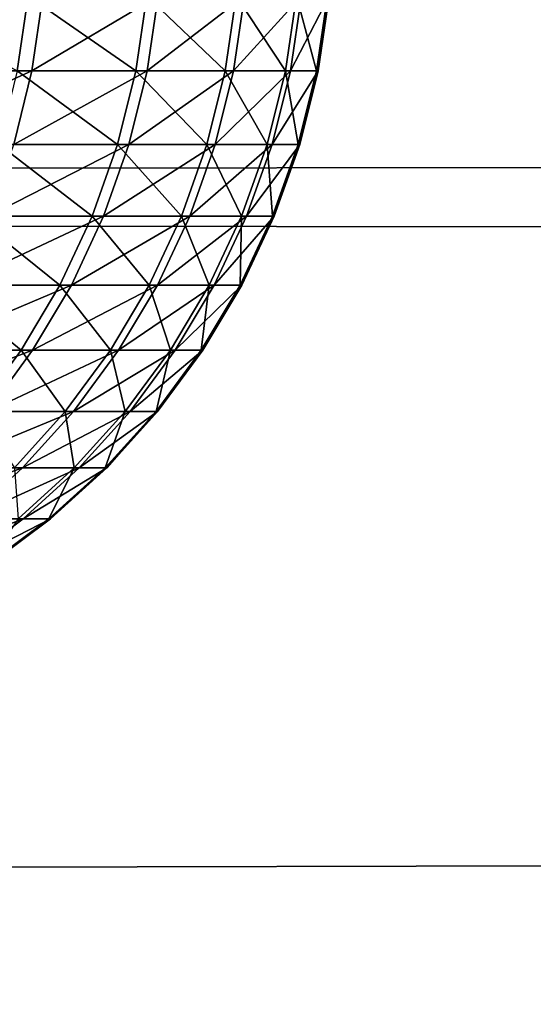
# Model space of a CAD drawing. Header units: millimetres. Extents: x -184 to 165, y -135 to 242.
# Tile 1050 of 1056: x -88.902 to -88.736, y 0.1 to 0.418. Entities that reach past the tile are written whole.
import ezdxf

# ---------------------------------------------------------------- set-up
doc = ezdxf.new("R2010")
doc.units = ezdxf.units.MM
doc.header["$LTSCALE"] = 41.718519
for name, color, linetype in [('384', 7, 'CONTINUOUS'), ('386', 7, 'CONTINUOUS'), ('427', 7, 'CONTINUOUS')]:
    doc.layers.add(name, color=color, linetype=linetype)

msp = doc.modelspace()

# ---------------------------------------------------------------- linework, layer by layer
at = {"layer": '384', "linetype": 'Continuous'}
for points in [[(-166.96832, 0.7076, 60), (-30.3233, 0.42605, 60), (-167.27284, 0.29533, 60), (-166.96832, 0.7076, 60)], [(-30.3233, 0.42605, 60), (-29.9692, -0.05802, 60), (-167.27284, 0.29533, 60), (-30.3233, 0.42605, 60)], [(-167.27284, 0.29533, 60), (-29.9692, -0.05802, 60), (-167.57487, -0.11876, 60), (-167.27284, 0.29533, 60)]]:
    msp.add_3dface(points, dxfattribs=at)
at = {"layer": '386', "linetype": 'Continuous'}
for points in [[(-30.22716, 0.29533, 63), (-30.53168, 0.7076, 63), (-167.1767, 0.42605, 63), (-30.22716, 0.29533, 63)], [(-30.22716, 0.29533, 63), (-167.1767, 0.42605, 63), (-167.5308, -0.05802, 63), (-30.22716, 0.29533, 63)], [(-29.92513, -0.11876, 63), (-30.22716, 0.29533, 63), (-167.5308, -0.05802, 63), (-29.92513, -0.11876, 63)]]:
    msp.add_3dface(points, dxfattribs=at)
at = {"layer": '427', "linetype": 'Continuous'}
for points in [[(-88.89946, 0.42584, 1.39851), (-88.94722, 0.42584, 1.70273), (-88.90299, 0.40154, 1.39801), (-88.89946, 0.42584, 1.39851)], [(-88.94139, 0.42584, -1.66868), (-88.89468, 0.42584, -1.36429), (-88.94492, 0.40154, -1.66808), (-88.94139, 0.42584, -1.66868)], [(-88.94492, 0.40154, -1.66808), (-88.89468, 0.42584, -1.36429), (-88.89822, 0.40154, -1.36381), (-88.94492, 0.40154, -1.66808)], [(-88.86463, 0.40154, 1.09257), (-88.89946, 0.42584, 1.39851), (-88.90299, 0.40154, 1.39801), (-88.86463, 0.40154, 1.09257)], [(-88.86108, 0.42584, 1.09296), (-88.89946, 0.42584, 1.39851), (-88.86463, 0.40154, 1.09257), (-88.86108, 0.42584, 1.09296)], [(-88.89468, 0.42584, -1.36429), (-88.85737, 0.42584, -1.05861), (-88.89822, 0.40154, -1.36381), (-88.89468, 0.42584, -1.36429)], [(-88.89822, 0.40154, -1.36381), (-88.85737, 0.42584, -1.05861), (-88.86092, 0.40154, -1.05823), (-88.89822, 0.40154, -1.36381)], [(-88.8357, 0.40154, 0.78609), (-88.86108, 0.42584, 1.09296), (-88.86463, 0.40154, 1.09257), (-88.8357, 0.40154, 0.78609)], [(-88.83214, 0.42584, 0.78637), (-88.86108, 0.42584, 1.09296), (-88.8357, 0.40154, 0.78609), (-88.83214, 0.42584, 0.78637)], [(-88.85737, 0.42584, -1.05861), (-88.82948, 0.42584, -0.75193), (-88.86092, 0.40154, -1.05823), (-88.85737, 0.42584, -1.05861)], [(-88.86092, 0.40154, -1.05823), (-88.82948, 0.42584, -0.75193), (-88.83304, 0.40154, -0.75166), (-88.86092, 0.40154, -1.05823)], [(-88.81622, 0.40154, 0.47886), (-88.83214, 0.42584, 0.78637), (-88.8357, 0.40154, 0.78609), (-88.81622, 0.40154, 0.47886)], [(-88.82948, 0.42584, -0.75193), (-88.81106, 0.42584, -0.44453), (-88.83304, 0.40154, -0.75166), (-88.82948, 0.42584, -0.75193)], [(-88.83304, 0.40154, -0.75166), (-88.81106, 0.42584, -0.44453), (-88.81462, 0.40154, -0.44437), (-88.83304, 0.40154, -0.75166)], [(-88.81265, 0.42584, 0.47903), (-88.83214, 0.42584, 0.78637), (-88.81622, 0.40154, 0.47886), (-88.81265, 0.42584, 0.47903)], [(-88.80621, 0.40154, 0.17118), (-88.81265, 0.42584, 0.47903), (-88.81622, 0.40154, 0.47886), (-88.80621, 0.40154, 0.17118)], [(-88.81106, 0.42584, -0.44453), (-88.8021, 0.42584, -0.1367), (-88.81462, 0.40154, -0.44437), (-88.81106, 0.42584, -0.44453)], [(-88.81462, 0.40154, -0.44437), (-88.8021, 0.42584, -0.1367), (-88.80568, 0.40154, -0.13666), (-88.81462, 0.40154, -0.44437)], [(-88.80264, 0.42584, 0.17125), (-88.81265, 0.42584, 0.47903), (-88.80621, 0.40154, 0.17118), (-88.80264, 0.42584, 0.17125)], [(-88.80568, 0.40154, -0.13666), (-88.80264, 0.42584, 0.17125), (-88.80621, 0.40154, 0.17118), (-88.80568, 0.40154, -0.13666)], [(-88.8021, 0.42584, -0.1367), (-88.80264, 0.42584, 0.17125), (-88.80568, 0.40154, -0.13666), (-88.8021, 0.42584, -0.1367)], [(-88.94492, 0.40154, -1.66808), (-88.89822, 0.40154, -1.36381), (-88.95077, 0.37771, -1.66709), (-88.94492, 0.40154, -1.66808)], [(-88.95077, 0.37771, -1.66709), (-88.89822, 0.40154, -1.36381), (-88.9041, 0.37771, -1.363), (-88.95077, 0.37771, -1.66709)], [(-88.87054, 0.37771, 1.09192), (-88.90299, 0.40154, 1.39801), (-88.90887, 0.37771, 1.39718), (-88.87054, 0.37771, 1.09192)], [(-88.89822, 0.40154, -1.36381), (-88.86092, 0.40154, -1.05823), (-88.9041, 0.37771, -1.363), (-88.89822, 0.40154, -1.36381)], [(-88.9041, 0.37771, -1.363), (-88.86092, 0.40154, -1.05823), (-88.86682, 0.37771, -1.0576), (-88.9041, 0.37771, -1.363)], [(-88.86463, 0.40154, 1.09257), (-88.90299, 0.40154, 1.39801), (-88.87054, 0.37771, 1.09192), (-88.86463, 0.40154, 1.09257)], [(-88.84162, 0.37771, 0.78562), (-88.86463, 0.40154, 1.09257), (-88.87054, 0.37771, 1.09192), (-88.84162, 0.37771, 0.78562)], [(-88.86092, 0.40154, -1.05823), (-88.83304, 0.40154, -0.75166), (-88.86682, 0.37771, -1.0576), (-88.86092, 0.40154, -1.05823)], [(-88.86682, 0.37771, -1.0576), (-88.83304, 0.40154, -0.75166), (-88.83897, 0.37771, -0.75121), (-88.86682, 0.37771, -1.0576)], [(-88.8357, 0.40154, 0.78609), (-88.86463, 0.40154, 1.09257), (-88.84162, 0.37771, 0.78562), (-88.8357, 0.40154, 0.78609)], [(-88.82215, 0.37771, 0.47858), (-88.8357, 0.40154, 0.78609), (-88.84162, 0.37771, 0.78562), (-88.82215, 0.37771, 0.47858)], [(-88.83304, 0.40154, -0.75166), (-88.81462, 0.40154, -0.44437), (-88.83897, 0.37771, -0.75121), (-88.83304, 0.40154, -0.75166)], [(-88.83897, 0.37771, -0.75121), (-88.81462, 0.40154, -0.44437), (-88.82056, 0.37771, -0.4441), (-88.83897, 0.37771, -0.75121)], [(-88.81622, 0.40154, 0.47886), (-88.8357, 0.40154, 0.78609), (-88.82215, 0.37771, 0.47858), (-88.81622, 0.40154, 0.47886)], [(-88.81214, 0.37771, 0.17108), (-88.81622, 0.40154, 0.47886), (-88.82215, 0.37771, 0.47858), (-88.81214, 0.37771, 0.17108)], [(-88.81462, 0.40154, -0.44437), (-88.80568, 0.40154, -0.13666), (-88.82056, 0.37771, -0.4441), (-88.81462, 0.40154, -0.44437)], [(-88.82056, 0.37771, -0.4441), (-88.80568, 0.40154, -0.13666), (-88.81161, 0.37771, -0.13657), (-88.82056, 0.37771, -0.4441)], [(-88.80621, 0.40154, 0.17118), (-88.81622, 0.40154, 0.47886), (-88.81214, 0.37771, 0.17108), (-88.80621, 0.40154, 0.17118)], [(-88.81161, 0.37771, -0.13657), (-88.80621, 0.40154, 0.17118), (-88.81214, 0.37771, 0.17108), (-88.81161, 0.37771, -0.13657)], [(-88.80568, 0.40154, -0.13666), (-88.80621, 0.40154, 0.17118), (-88.81161, 0.37771, -0.13657), (-88.80568, 0.40154, -0.13666)], [(-88.87873, 0.35458, 1.09101), (-88.90887, 0.37771, 1.39718), (-88.91704, 0.35458, 1.39602), (-88.87873, 0.35458, 1.09101)], [(-88.9041, 0.37771, -1.363), (-88.86682, 0.37771, -1.0576), (-88.91227, 0.35458, -1.36187), (-88.9041, 0.37771, -1.363)], [(-88.91227, 0.35458, -1.36187), (-88.86682, 0.37771, -1.0576), (-88.87502, 0.35458, -1.05673), (-88.91227, 0.35458, -1.36187)], [(-88.87054, 0.37771, 1.09192), (-88.90887, 0.37771, 1.39718), (-88.87873, 0.35458, 1.09101), (-88.87054, 0.37771, 1.09192)], [(-88.84984, 0.35458, 0.78497), (-88.87054, 0.37771, 1.09192), (-88.87873, 0.35458, 1.09101), (-88.84984, 0.35458, 0.78497)], [(-88.86682, 0.37771, -1.0576), (-88.83897, 0.37771, -0.75121), (-88.87502, 0.35458, -1.05673), (-88.86682, 0.37771, -1.0576)], [(-88.87502, 0.35458, -1.05673), (-88.83897, 0.37771, -0.75121), (-88.84719, 0.35458, -0.75059), (-88.87502, 0.35458, -1.05673)], [(-88.84162, 0.37771, 0.78562), (-88.87054, 0.37771, 1.09192), (-88.84984, 0.35458, 0.78497), (-88.84162, 0.37771, 0.78562)], [(-88.83039, 0.35458, 0.47818), (-88.84162, 0.37771, 0.78562), (-88.84984, 0.35458, 0.78497), (-88.83039, 0.35458, 0.47818)], [(-88.83897, 0.37771, -0.75121), (-88.82056, 0.37771, -0.4441), (-88.84719, 0.35458, -0.75059), (-88.83897, 0.37771, -0.75121)], [(-88.84719, 0.35458, -0.75059), (-88.82056, 0.37771, -0.4441), (-88.8288, 0.35458, -0.44374), (-88.84719, 0.35458, -0.75059)], [(-88.82215, 0.37771, 0.47858), (-88.84162, 0.37771, 0.78562), (-88.83039, 0.35458, 0.47818), (-88.82215, 0.37771, 0.47858)], [(-88.82039, 0.35458, 0.17094), (-88.82215, 0.37771, 0.47858), (-88.83039, 0.35458, 0.47818), (-88.82039, 0.35458, 0.17094)], [(-88.82056, 0.37771, -0.4441), (-88.81161, 0.37771, -0.13657), (-88.8288, 0.35458, -0.44374), (-88.82056, 0.37771, -0.4441)], [(-88.8288, 0.35458, -0.44374), (-88.81161, 0.37771, -0.13657), (-88.81986, 0.35458, -0.13646), (-88.8288, 0.35458, -0.44374)], [(-88.81214, 0.37771, 0.17108), (-88.82215, 0.37771, 0.47858), (-88.82039, 0.35458, 0.17094), (-88.81214, 0.37771, 0.17108)], [(-88.81986, 0.35458, -0.13646), (-88.81214, 0.37771, 0.17108), (-88.82039, 0.35458, 0.17094), (-88.81986, 0.35458, -0.13646)], [(-88.81161, 0.37771, -0.13657), (-88.81214, 0.37771, 0.17108), (-88.81986, 0.35458, -0.13646), (-88.81161, 0.37771, -0.13657)], [(-88.88915, 0.33237, 1.08987), (-88.91704, 0.35458, 1.39602), (-88.92741, 0.33237, 1.39456), (-88.88915, 0.33237, 1.08987)], [(-88.91227, 0.35458, -1.36187), (-88.87502, 0.35458, -1.05673), (-88.92265, 0.33237, -1.36044), (-88.91227, 0.35458, -1.36187)], [(-88.92265, 0.33237, -1.36044), (-88.87502, 0.35458, -1.05673), (-88.88544, 0.33237, -1.05562), (-88.92265, 0.33237, -1.36044)], [(-88.87873, 0.35458, 1.09101), (-88.91704, 0.35458, 1.39602), (-88.88915, 0.33237, 1.08987), (-88.87873, 0.35458, 1.09101)], [(-88.86029, 0.33237, 0.78415), (-88.87873, 0.35458, 1.09101), (-88.88915, 0.33237, 1.08987), (-88.86029, 0.33237, 0.78415)], [(-88.87502, 0.35458, -1.05673), (-88.84719, 0.35458, -0.75059), (-88.88544, 0.33237, -1.05562), (-88.87502, 0.35458, -1.05673)], [(-88.88544, 0.33237, -1.05562), (-88.84719, 0.35458, -0.75059), (-88.85764, 0.33237, -0.7498), (-88.88544, 0.33237, -1.05562)], [(-88.84984, 0.35458, 0.78497), (-88.87873, 0.35458, 1.09101), (-88.86029, 0.33237, 0.78415), (-88.84984, 0.35458, 0.78497)], [(-88.84085, 0.33237, 0.47768), (-88.84984, 0.35458, 0.78497), (-88.86029, 0.33237, 0.78415), (-88.84085, 0.33237, 0.47768)], [(-88.84719, 0.35458, -0.75059), (-88.8288, 0.35458, -0.44374), (-88.85764, 0.33237, -0.7498), (-88.84719, 0.35458, -0.75059)], [(-88.85764, 0.33237, -0.7498), (-88.8288, 0.35458, -0.44374), (-88.83926, 0.33237, -0.44327), (-88.85764, 0.33237, -0.7498)], [(-88.83039, 0.35458, 0.47818), (-88.84984, 0.35458, 0.78497), (-88.84085, 0.33237, 0.47768), (-88.83039, 0.35458, 0.47818)], [(-88.83087, 0.33237, 0.17076), (-88.83039, 0.35458, 0.47818), (-88.84085, 0.33237, 0.47768), (-88.83087, 0.33237, 0.17076)], [(-88.8288, 0.35458, -0.44374), (-88.81986, 0.35458, -0.13646), (-88.83926, 0.33237, -0.44327), (-88.8288, 0.35458, -0.44374)], [(-88.83926, 0.33237, -0.44327), (-88.81986, 0.35458, -0.13646), (-88.83034, 0.33237, -0.13632), (-88.83926, 0.33237, -0.44327)], [(-88.82039, 0.35458, 0.17094), (-88.83039, 0.35458, 0.47818), (-88.83087, 0.33237, 0.17076), (-88.82039, 0.35458, 0.17094)], [(-88.83034, 0.33237, -0.13632), (-88.82039, 0.35458, 0.17094), (-88.83087, 0.33237, 0.17076), (-88.83034, 0.33237, -0.13632)], [(-88.81986, 0.35458, -0.13646), (-88.82039, 0.35458, 0.17094), (-88.83034, 0.33237, -0.13632), (-88.81986, 0.35458, -0.13646)], [(-88.90168, 0.31129, 1.08849), (-88.92741, 0.33237, 1.39456), (-88.93989, 0.31129, 1.39279), (-88.90168, 0.31129, 1.08849)], [(-88.92265, 0.33237, -1.36044), (-88.88544, 0.33237, -1.05562), (-88.93514, 0.31129, -1.35872), (-88.92265, 0.33237, -1.36044)], [(-88.93514, 0.31129, -1.35872), (-88.88544, 0.33237, -1.05562), (-88.89798, 0.31129, -1.05429), (-88.93514, 0.31129, -1.35872)], [(-88.88915, 0.33237, 1.08987), (-88.92741, 0.33237, 1.39456), (-88.90168, 0.31129, 1.08849), (-88.88915, 0.33237, 1.08987)], [(-88.87285, 0.31129, 0.78316), (-88.88915, 0.33237, 1.08987), (-88.90168, 0.31129, 1.08849), (-88.87285, 0.31129, 0.78316)], [(-88.88544, 0.33237, -1.05562), (-88.85764, 0.33237, -0.7498), (-88.89798, 0.31129, -1.05429), (-88.88544, 0.33237, -1.05562)], [(-88.89798, 0.31129, -1.05429), (-88.85764, 0.33237, -0.7498), (-88.87021, 0.31129, -0.74885), (-88.89798, 0.31129, -1.05429)], [(-88.86029, 0.33237, 0.78415), (-88.88915, 0.33237, 1.08987), (-88.87285, 0.31129, 0.78316), (-88.86029, 0.33237, 0.78415)], [(-88.85344, 0.31129, 0.47708), (-88.86029, 0.33237, 0.78415), (-88.87285, 0.31129, 0.78316), (-88.85344, 0.31129, 0.47708)], [(-88.85764, 0.33237, -0.7498), (-88.83926, 0.33237, -0.44327), (-88.87021, 0.31129, -0.74885), (-88.85764, 0.33237, -0.7498)], [(-88.87021, 0.31129, -0.74885), (-88.83926, 0.33237, -0.44327), (-88.85186, 0.31129, -0.44271), (-88.87021, 0.31129, -0.74885)], [(-88.84085, 0.33237, 0.47768), (-88.86029, 0.33237, 0.78415), (-88.85344, 0.31129, 0.47708), (-88.84085, 0.33237, 0.47768)], [(-88.84347, 0.31129, 0.17055), (-88.84085, 0.33237, 0.47768), (-88.85344, 0.31129, 0.47708), (-88.84347, 0.31129, 0.17055)], [(-88.83926, 0.33237, -0.44327), (-88.83034, 0.33237, -0.13632), (-88.85186, 0.31129, -0.44271), (-88.83926, 0.33237, -0.44327)], [(-88.85186, 0.31129, -0.44271), (-88.83034, 0.33237, -0.13632), (-88.84294, 0.31129, -0.13615), (-88.85186, 0.31129, -0.44271)], [(-88.83087, 0.33237, 0.17076), (-88.84085, 0.33237, 0.47768), (-88.84347, 0.31129, 0.17055), (-88.83087, 0.33237, 0.17076)], [(-88.84294, 0.31129, -0.13615), (-88.83087, 0.33237, 0.17076), (-88.84347, 0.31129, 0.17055), (-88.84294, 0.31129, -0.13615)], [(-88.83034, 0.33237, -0.13632), (-88.83087, 0.33237, 0.17076), (-88.84294, 0.31129, -0.13615), (-88.83034, 0.33237, -0.13632)], [(-88.93514, 0.31129, -1.35872), (-88.89798, 0.31129, -1.05429), (-88.94962, 0.29155, -1.35673), (-88.93514, 0.31129, -1.35872)], [(-88.94962, 0.29155, -1.35673), (-88.89798, 0.31129, -1.05429), (-88.91251, 0.29155, -1.05274), (-88.94962, 0.29155, -1.35673)], [(-88.90168, 0.31129, 1.08849), (-88.93989, 0.31129, 1.39279), (-88.9162, 0.29155, 1.08689), (-88.90168, 0.31129, 1.08849)], [(-88.88742, 0.29155, 0.78201), (-88.90168, 0.31129, 1.08849), (-88.9162, 0.29155, 1.08689), (-88.88742, 0.29155, 0.78201)], [(-88.89798, 0.31129, -1.05429), (-88.87021, 0.31129, -0.74885), (-88.91251, 0.29155, -1.05274), (-88.89798, 0.31129, -1.05429)], [(-88.91251, 0.29155, -1.05274), (-88.87021, 0.31129, -0.74885), (-88.88478, 0.29155, -0.74776), (-88.91251, 0.29155, -1.05274)], [(-88.87285, 0.31129, 0.78316), (-88.90168, 0.31129, 1.08849), (-88.88742, 0.29155, 0.78201), (-88.87285, 0.31129, 0.78316)], [(-88.86804, 0.29155, 0.47638), (-88.87285, 0.31129, 0.78316), (-88.88742, 0.29155, 0.78201), (-88.86804, 0.29155, 0.47638)], [(-88.87021, 0.31129, -0.74885), (-88.85186, 0.31129, -0.44271), (-88.88478, 0.29155, -0.74776), (-88.87021, 0.31129, -0.74885)], [(-88.88478, 0.29155, -0.74776), (-88.85186, 0.31129, -0.44271), (-88.86645, 0.29155, -0.44206), (-88.88478, 0.29155, -0.74776)], [(-88.85344, 0.31129, 0.47708), (-88.87285, 0.31129, 0.78316), (-88.86804, 0.29155, 0.47638), (-88.85344, 0.31129, 0.47708)], [(-88.85808, 0.29155, 0.1703), (-88.85344, 0.31129, 0.47708), (-88.86804, 0.29155, 0.47638), (-88.85808, 0.29155, 0.1703)], [(-88.85186, 0.31129, -0.44271), (-88.84294, 0.31129, -0.13615), (-88.86645, 0.29155, -0.44206), (-88.85186, 0.31129, -0.44271)], [(-88.86645, 0.29155, -0.44206), (-88.84294, 0.31129, -0.13615), (-88.85755, 0.29155, -0.13595), (-88.86645, 0.29155, -0.44206)], [(-88.84347, 0.31129, 0.17055), (-88.85344, 0.31129, 0.47708), (-88.85808, 0.29155, 0.1703), (-88.84347, 0.31129, 0.17055)], [(-88.85755, 0.29155, -0.13595), (-88.84347, 0.31129, 0.17055), (-88.85808, 0.29155, 0.1703), (-88.85755, 0.29155, -0.13595)], [(-88.84294, 0.31129, -0.13615), (-88.84347, 0.31129, 0.17055), (-88.85755, 0.29155, -0.13595), (-88.84294, 0.31129, -0.13615)], [(-88.91251, 0.29155, -1.05274), (-88.88478, 0.29155, -0.74776), (-88.92889, 0.27334, -1.051), (-88.91251, 0.29155, -1.05274)], [(-88.92889, 0.27334, -1.051), (-88.88478, 0.29155, -0.74776), (-88.90121, 0.27334, -0.74652), (-88.92889, 0.27334, -1.051)], [(-88.88742, 0.29155, 0.78201), (-88.9162, 0.29155, 1.08689), (-88.90385, 0.27334, 0.78071), (-88.88742, 0.29155, 0.78201)], [(-88.8845, 0.27334, 0.47559), (-88.88742, 0.29155, 0.78201), (-88.90385, 0.27334, 0.78071), (-88.8845, 0.27334, 0.47559)], [(-88.88478, 0.29155, -0.74776), (-88.86645, 0.29155, -0.44206), (-88.90121, 0.27334, -0.74652), (-88.88478, 0.29155, -0.74776)], [(-88.90121, 0.27334, -0.74652), (-88.86645, 0.29155, -0.44206), (-88.88292, 0.27334, -0.44133), (-88.90121, 0.27334, -0.74652)], [(-88.86804, 0.29155, 0.47638), (-88.88742, 0.29155, 0.78201), (-88.8845, 0.27334, 0.47559), (-88.86804, 0.29155, 0.47638)], [(-88.87456, 0.27334, 0.17001), (-88.86804, 0.29155, 0.47638), (-88.8845, 0.27334, 0.47559), (-88.87456, 0.27334, 0.17001)], [(-88.86645, 0.29155, -0.44206), (-88.85755, 0.29155, -0.13595), (-88.88292, 0.27334, -0.44133), (-88.86645, 0.29155, -0.44206)], [(-88.88292, 0.27334, -0.44133), (-88.85755, 0.29155, -0.13595), (-88.87403, 0.27334, -0.13572), (-88.88292, 0.27334, -0.44133)], [(-88.85808, 0.29155, 0.1703), (-88.86804, 0.29155, 0.47638), (-88.87456, 0.27334, 0.17001), (-88.85808, 0.29155, 0.1703)], [(-88.87403, 0.27334, -0.13572), (-88.85808, 0.29155, 0.1703), (-88.87456, 0.27334, 0.17001), (-88.87403, 0.27334, -0.13572)], [(-88.85755, 0.29155, -0.13595), (-88.85808, 0.29155, 0.1703), (-88.87403, 0.27334, -0.13572), (-88.85755, 0.29155, -0.13595)], [(-88.92889, 0.27334, -1.051), (-88.90121, 0.27334, -0.74652), (-88.94698, 0.25684, -1.04907), (-88.92889, 0.27334, -1.051)], [(-88.94698, 0.25684, -1.04907), (-88.90121, 0.27334, -0.74652), (-88.91935, 0.25684, -0.74515), (-88.94698, 0.25684, -1.04907)], [(-88.90121, 0.27334, -0.74652), (-88.88292, 0.27334, -0.44133), (-88.91935, 0.25684, -0.74515), (-88.90121, 0.27334, -0.74652)], [(-88.91935, 0.25684, -0.74515), (-88.88292, 0.27334, -0.44133), (-88.90108, 0.25684, -0.44052), (-88.91935, 0.25684, -0.74515)], [(-88.8845, 0.27334, 0.47559), (-88.90385, 0.27334, 0.78071), (-88.90267, 0.25684, 0.47472), (-88.8845, 0.27334, 0.47559)], [(-88.89274, 0.25684, 0.1697), (-88.8845, 0.27334, 0.47559), (-88.90267, 0.25684, 0.47472), (-88.89274, 0.25684, 0.1697)], [(-88.88292, 0.27334, -0.44133), (-88.87403, 0.27334, -0.13572), (-88.90108, 0.25684, -0.44052), (-88.88292, 0.27334, -0.44133)], [(-88.90108, 0.25684, -0.44052), (-88.87403, 0.27334, -0.13572), (-88.89221, 0.25684, -0.13547), (-88.90108, 0.25684, -0.44052)], [(-88.87456, 0.27334, 0.17001), (-88.8845, 0.27334, 0.47559), (-88.89274, 0.25684, 0.1697), (-88.87456, 0.27334, 0.17001)], [(-88.89221, 0.25684, -0.13547), (-88.87456, 0.27334, 0.17001), (-88.89274, 0.25684, 0.1697), (-88.89221, 0.25684, -0.13547)], [(-88.87403, 0.27334, -0.13572), (-88.87456, 0.27334, 0.17001), (-88.89221, 0.25684, -0.13547), (-88.87403, 0.27334, -0.13572)], [(-88.91935, 0.25684, -0.74515), (-88.90108, 0.25684, -0.44052), (-88.93901, 0.2422, -0.74367), (-88.91935, 0.25684, -0.74515)], [(-88.93901, 0.2422, -0.74367), (-88.90108, 0.25684, -0.44052), (-88.92078, 0.2422, -0.43964), (-88.93901, 0.2422, -0.74367)], [(-88.90108, 0.25684, -0.44052), (-88.89221, 0.25684, -0.13547), (-88.92078, 0.2422, -0.43964), (-88.90108, 0.25684, -0.44052)], [(-88.92078, 0.2422, -0.43964), (-88.89221, 0.25684, -0.13547), (-88.91193, 0.2422, -0.1352), (-88.92078, 0.2422, -0.43964)], [(-88.89274, 0.25684, 0.1697), (-88.90267, 0.25684, 0.47472), (-88.91246, 0.2422, 0.16936), (-88.89274, 0.25684, 0.1697)], [(-88.91193, 0.2422, -0.1352), (-88.89274, 0.25684, 0.1697), (-88.91246, 0.2422, 0.16936), (-88.91193, 0.2422, -0.1352)], [(-88.89221, 0.25684, -0.13547), (-88.89274, 0.25684, 0.1697), (-88.91193, 0.2422, -0.1352), (-88.89221, 0.25684, -0.13547)]]:
    msp.add_3dface(points, dxfattribs=at)

doc.saveas('drawing.dxf')
